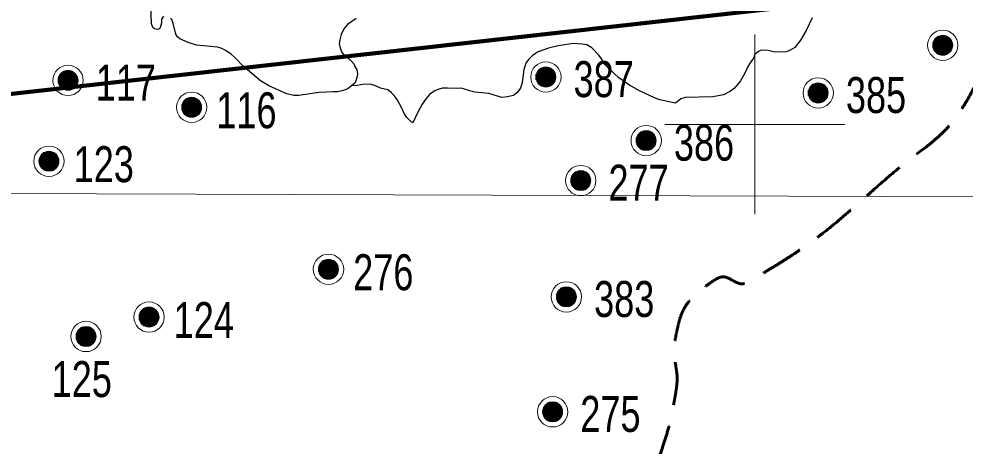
# Model space of a CAD drawing. Extents: x 553962 to 842807, y 8883888 to 9032388.
# Drawn here: x 741822 to 752338, y 8946421 to 8951173 of the extents above; entities that cross this region are included whole.
import ezdxf

# ---------------------------------------------------------------- set-up
doc = ezdxf.new("R2010")
doc.units = 0
doc.header["$LTSCALE"] = 160
doc.linetypes.add('MEDIUM_DASHED', pattern=[4.5, 3, -1.5])
for name, color, linetype, lineweight in [('1', 7, 'Continuous', 13), ('2', 7, 'Continuous', 13), ('20', 7, 'MEDIUM_DASHED', 60), ('21', 7, 'Continuous', 25), ('27', 7, 'Continuous', 90), ('32', 7, 'Continuous', 13), ('33', 7, 'Continuous', 13)]:
    doc.layers.add(name, color=color, linetype=linetype, lineweight=lineweight)

msp = doc.modelspace()

# ---------------------------------------------------------------- linework, layer by layer
at = {"layer": '1'}
for p, q in [((750000, 8949000), (750000, 8951000)), ((749000, 8950000), (751000, 8950000))]:
    msp.add_line(p, q, dxfattribs=at)
at = {"layer": '2'}
msp.add_line((565315.3, 8949866.8), (791497.7, 8949052.2), dxfattribs=at)
at = {"layer": '20'}
msp.add_open_spline([(748428.7, 8937057.8), (748568.6, 8937148.3), (748708.4, 8937238.8), (748848.3, 8937329.4), (749030.7, 8937447.4), (749270.9, 8937454.9), (749465.4, 8937539.2), (749644.3, 8937616.8), (749748.6, 8937866), (749946.7, 8937897.2), (750151.5, 8937929.4), (750357.8, 8937840), (750563.7, 8937835.5), (750653.6, 8937833.5), (750744.1, 8937817.7), (750834, 8937851.6), (750948, 8937894.7), (751009.1, 8938011), (751043.8, 8938123.2), (751073.8, 8938220), (751064.4, 8938323), (751043.8, 8938419.4), (750996.5, 8938641.1), (750911.9, 8938852.4), (750784.7, 8939049), (750625.7, 8939294.4), (750166, 8939169.6), (750031.8, 8939444), (749904.6, 8939704.2), (749874.5, 8939968.8), (749871.4, 8940234), (749868.3, 8940500.5), (749897, 8940771.6), (749982.5, 8941036.4), (750007.4, 8941113.5), (750119.1, 8941136.5), (750142.9, 8941209.2), (750187.9, 8941346.2), (750189.4, 8941516.7), (750142.9, 8941653.6), (750072.1, 8941862), (749901.7, 8942042.3), (749846.7, 8942262.3), (749811.1, 8942404.7), (749791.8, 8942550), (749772.7, 8942694.3), (749745.7, 8942897.4), (749833.2, 8943109.7), (749772.7, 8943311.5), (749672.2, 8943646.4), (749066.1, 8943445.2), (748822.4, 8943694.2), (748676.6, 8943843.1), (748534.4, 8944006.2), (748476.8, 8944200.3), (748436.1, 8944337.6), (748464.7, 8944500.4), (748513.9, 8944632.3), (748581.4, 8944813.6), (748809.8, 8944932.5), (748847.1, 8945126.1), (748894.1, 8945370.7), (748803.2, 8945634.3), (748847.1, 8945879.1), (748911.7, 8946239.9), (749046.9, 8946596.2), (749112.4, 8946956.9), (749156.8, 8947201.7), (749082.3, 8947460.6), (749137.1, 8947709.9), (749185.9, 8947932.1), (749331.9, 8948116.3), (749532, 8948253), (749660.7, 8948341), (749841.6, 8948192), (749963.9, 8948265.4), (750406.1, 8948530.4), (750825.5, 8948830.5), (751225.2, 8949186.3), (751689.9, 8949600), (752193, 8949945.3), (752484, 8950494.8), (752727.4, 8950954.4), (752832, 8951444.1), (752990, 8951926.7), (753136.7, 8952374.9), (753359.2, 8952845.2), (753347.9, 8953290.8), (753342, 8953522.6), (753008.5, 8953646.6), (752804.9, 8953784.5), (752471.5, 8954010.4), (751900.3, 8953804.2), (751669.5, 8954179.5), (751384.3, 8954643.3), (752099.3, 8955128.6), (752064.4, 8955611.4), (752024.1, 8956168.6), (751963.7, 8956738.7), (751718.9, 8957290.2)], degree=3, dxfattribs=at)
at = {"layer": '21'}
for points in [[(743428.2, 8951203.4), (743408.1, 8951169.4), (743406.6, 8951126.7), (743392.1, 8951078), (743379.9, 8951062.8), (743364.8, 8951055.6), (743329.4, 8951061.5), (743319.3, 8951071), (743304.7, 8951095.8), (743295.6, 8951122), (743288.9, 8951318.1)], [(745570.5, 8951177.6), (745475.6, 8951109.3), (745451, 8951086.2), (745435, 8951063.1), (745405.2, 8950998.6), (745387.4, 8950940.9), (745381.3, 8950901.3), (745392.1, 8950850.9), (745406.8, 8950807.8), (745421.6, 8950786.7), (745501.9, 8950717.6), (745549.8, 8950668.2), (745557.2, 8950643.6), (745577.6, 8950608.1), (745583.8, 8950560.8), (745581.8, 8950531.7), (745558.8, 8950463.7), (745476.4, 8950396.7), (745425, 8950376.6), (745398.1, 8950367.6), (745366.7, 8950360.9), (745313, 8950360.9), (745244, 8950357.1), (745154, 8950354), (744932.3, 8950319.4), (744878.5, 8950322.9), (744799.1, 8950341.5), (744605.3, 8950425.2), (744506.8, 8950483), (744313.3, 8950646.5), (744229.6, 8950737.5), (744182.7, 8950779.7), (744117.9, 8950823.4), (744077.7, 8950842.9), (744030.8, 8950858.7), (743797.2, 8950881.5), (743703.7, 8950911.4), (743611.1, 8950952.8), (743583.1, 8950975.6), (743564.7, 8951003.7), (743541.9, 8951111.5), (743520.7, 8951166.1), (743507, 8951183.2)], [(750638.2, 8951183.6), (750572.6, 8951045), (750509.5, 8950935), (750444.8, 8950855.3), (750395, 8950825.3), (750352, 8950806.8), (750301.3, 8950803.8), (750210.4, 8950807.4), (750148.2, 8950821.9), (750091, 8950824.7), (750065.3, 8950821.8), (750040.7, 8950809.2), (750002.6, 8950778.6), (749989.8, 8950743.1), (749940.4, 8950671.8), (749917, 8950629.2), (749893.7, 8950575.8), (749841.7, 8950483.1), (749773.8, 8950404.3), (749730.5, 8950368.5), (749651.5, 8950328), (749536, 8950306.5), (749226.3, 8950300.4), (749179.3, 8950285.4), (749120.6, 8950234.1)], [(749120.6, 8950234.1), (749082.8, 8950244.7), (748944.7, 8950271.7), (748885.6, 8950293.6), (748719.8, 8950372.3), (748606.6, 8950436), (748490.4, 8950517), (748378, 8950622.7), (748339.6, 8950664), (748298.7, 8950730.8), (748267.4, 8950771.7), (748189.7, 8950850.3), (748135.7, 8950885.3), (748082.8, 8950893.4), (747987.7, 8950898.8), (747814.2, 8950875.3), (747707.5, 8950848.8), (747593.3, 8950807), (747531.8, 8950766.1), (747489.1, 8950725.6), (747461.7, 8950686.7), (747435.1, 8950610.3), (747416.8, 8950467.2), (747397.4, 8950401), (747359.6, 8950356.2), (747328.7, 8950328.7), (747314.8, 8950321.3), (747253.4, 8950305.9), (747188.5, 8950300.2), (747045.1, 8950342.4), (746888.5, 8950357), (746844.8, 8950368.1), (746753.6, 8950400.2), (746735.2, 8950403), (746688, 8950400), (746585.9, 8950403.8), (746531.3, 8950401.9), (746487.8, 8950390.7), (746443.8, 8950372.7), (746386.2, 8950333.2), (746347.4, 8950288.7), (746303.3, 8950225.4), (746251.6, 8950126.7), (746199.7, 8950016.8)], [(746199.7, 8950016.8), (746179.5, 8950032.8), (746132.9, 8950077.2), (746103.6, 8950119.4), (746079.2, 8950179.1), (746026, 8950275.2), (745992.1, 8950320.7), (745962.8, 8950352), (745921.4, 8950384.3), (745840, 8950404.2), (745786.3, 8950428.3), (745727.3, 8950445.9), (745640.7, 8950444.1), (745562.8, 8950428.4), (745522.7, 8950430.8)]]:
    msp.add_lwpolyline(points, dxfattribs=at)
at = {"layer": '27'}
msp.add_lwpolyline([(737921.5, 8948812.5), (740981.3, 8950253.8), (750519.5, 8951321.2), (750521.5, 8957798.6)], dxfattribs=at)
at = {"layer": '32'}
for p, q in [((751980, 8950910), (751980, 8950850)), ((751990, 8950930), (751990, 8950830)), ((752000, 8950950), (752000, 8950810)), ((752010, 8950960), (752010, 8950800)), ((752020, 8950970), (752020, 8950790)), ((752030, 8950980), (752030, 8950780)), ((752040, 8950980), (752040, 8950780)), ((752050, 8950980), (752050, 8950780)), ((752060, 8950990), (752060, 8950770)), ((752070, 8950990), (752070, 8950770)), ((752080, 8950990), (752080, 8950770)), ((752090, 8950990), (752090, 8950770)), ((752100, 8950990), (752100, 8950770)), ((752110, 8950990), (752110, 8950770)), ((752120, 8950990), (752120, 8950770)), ((752130, 8950980), (752130, 8950780)), ((752140, 8950980), (752140, 8950780)), ((752150, 8950970), (752150, 8950790)), ((752160, 8950960), (752160, 8950800)), ((752170, 8950950), (752170, 8950810)), ((752180, 8950940), (752180, 8950820)), ((752190, 8950920), (752190, 8950840)), ((742298, 8950579), (742298, 8950399)), ((742308, 8950589), (742308, 8950389)), ((742318, 8950589), (742318, 8950389)), ((742328, 8950589), (742328, 8950389)), ((742338, 8950599), (742338, 8950379)), ((742348, 8950599), (742348, 8950379)), ((742358, 8950599), (742358, 8950379)), ((742368, 8950599), (742368, 8950379)), ((742378, 8950599), (742378, 8950379)), ((742388, 8950599), (742388, 8950379)), ((742398, 8950599), (742398, 8950379)), ((742408, 8950589), (742408, 8950389)), ((742418, 8950589), (742418, 8950389)), ((742428, 8950579), (742428, 8950399)), ((747579, 8950577), (747579, 8950477)), ((747589, 8950597), (747589, 8950457)), ((747599, 8950607), (747599, 8950447)), ((747609, 8950617), (747609, 8950437)), ((747619, 8950627), (747619, 8950427)), ((747629, 8950627), (747629, 8950427)), ((747639, 8950627), (747639, 8950427)), ((747649, 8950637), (747649, 8950417)), ((747659, 8950637), (747659, 8950417)), ((747669, 8950637), (747669, 8950417)), ((747679, 8950637), (747679, 8950417)), ((747689, 8950637), (747689, 8950417)), ((747699, 8950637), (747699, 8950417)), ((747709, 8950637), (747709, 8950417)), ((747719, 8950627), (747719, 8950427)), ((747729, 8950627), (747729, 8950427)), ((747739, 8950617), (747739, 8950437)), ((747749, 8950607), (747749, 8950447)), ((747759, 8950597), (747759, 8950457)), ((747769, 8950587), (747769, 8950467)), ((742258, 8950519), (742258, 8950459)), ((742268, 8950539), (742268, 8950439)), ((742278, 8950559), (742278, 8950419)), ((742288, 8950569), (742288, 8950409)), ((742438, 8950569), (742438, 8950409)), ((742448, 8950559), (742448, 8950419)), ((742458, 8950549), (742458, 8950429)), ((742468, 8950529), (742468, 8950449)), ((747569, 8950557), (747569, 8950497)), ((747779, 8950567), (747779, 8950487)), ((750596, 8950380), (750596, 8950320)), ((750606, 8950400), (750606, 8950300)), ((750616, 8950420), (750616, 8950280)), ((750626, 8950430), (750626, 8950270)), ((750636, 8950440), (750636, 8950260)), ((750646, 8950450), (750646, 8950250)), ((750656, 8950450), (750656, 8950250)), ((750666, 8950450), (750666, 8950250)), ((750676, 8950460), (750676, 8950240)), ((750686, 8950460), (750686, 8950240)), ((750696, 8950460), (750696, 8950240)), ((750706, 8950460), (750706, 8950240)), ((750716, 8950460), (750716, 8950240)), ((750726, 8950460), (750726, 8950240)), ((750736, 8950460), (750736, 8950240)), ((750746, 8950450), (750746, 8950250)), ((750756, 8950450), (750756, 8950250)), ((750766, 8950440), (750766, 8950260)), ((750776, 8950430), (750776, 8950270)), ((750786, 8950420), (750786, 8950280)), ((750796, 8950410), (750796, 8950290)), ((750806, 8950390), (750806, 8950310)), ((748684, 8949850), (748684, 8949790)), ((748694, 8949870), (748694, 8949770)), ((748704, 8949890), (748704, 8949750)), ((748714, 8949900), (748714, 8949740)), ((748724, 8949910), (748724, 8949730)), ((748734, 8949920), (748734, 8949720)), ((748744, 8949920), (748744, 8949720)), ((748754, 8949920), (748754, 8949720)), ((748764, 8949930), (748764, 8949710)), ((748774, 8949930), (748774, 8949710)), ((748784, 8949930), (748784, 8949710)), ((748794, 8949930), (748794, 8949710)), ((748804, 8949930), (748804, 8949710)), ((748814, 8949930), (748814, 8949710)), ((748824, 8949930), (748824, 8949710)), ((748834, 8949920), (748834, 8949720)), ((748844, 8949920), (748844, 8949720)), ((748854, 8949910), (748854, 8949730)), ((748864, 8949900), (748864, 8949740)), ((748874, 8949890), (748874, 8949750)), ((748884, 8949880), (748884, 8949760)), ((748894, 8949860), (748894, 8949780)), ((747967, 8949425), (747967, 8949325)), ((747977, 8949445), (747977, 8949305)), ((747987, 8949455), (747987, 8949295)), ((747997, 8949465), (747997, 8949285)), ((748007, 8949475), (748007, 8949275)), ((748017, 8949475), (748017, 8949275)), ((748027, 8949475), (748027, 8949275)), ((748037, 8949485), (748037, 8949265)), ((748047, 8949485), (748047, 8949265)), ((748057, 8949485), (748057, 8949265)), ((748067, 8949485), (748067, 8949265)), ((748077, 8949485), (748077, 8949265)), ((748087, 8949485), (748087, 8949265)), ((748097, 8949485), (748097, 8949265)), ((748107, 8949475), (748107, 8949275)), ((748117, 8949475), (748117, 8949275)), ((748127, 8949465), (748127, 8949285)), ((748137, 8949455), (748137, 8949295)), ((748147, 8949445), (748147, 8949305)), ((748157, 8949435), (748157, 8949315)), ((747957, 8949405), (747957, 8949345)), ((748167, 8949415), (748167, 8949335)), ((747827, 8948161), (747827, 8948001)), ((747837, 8948171), (747837, 8947991)), ((747847, 8948181), (747847, 8947981)), ((747857, 8948181), (747857, 8947981)), ((747867, 8948181), (747867, 8947981)), ((747877, 8948191), (747877, 8947971)), ((747887, 8948191), (747887, 8947971)), ((747897, 8948191), (747897, 8947971)), ((747907, 8948191), (747907, 8947971)), ((747917, 8948191), (747917, 8947971)), ((747927, 8948191), (747927, 8947971)), ((747937, 8948191), (747937, 8947971)), ((747947, 8948181), (747947, 8947981)), ((747957, 8948181), (747957, 8947981)), ((747967, 8948171), (747967, 8947991)), ((747977, 8948161), (747977, 8948001)), ((747797, 8948111), (747797, 8948051)), ((747807, 8948131), (747807, 8948031)), ((747817, 8948151), (747817, 8948011)), ((747987, 8948151), (747987, 8948011)), ((747997, 8948141), (747997, 8948021)), ((748007, 8948121), (748007, 8948041)), ((742508, 8947740), (742508, 8947540)), ((742518, 8947740), (742518, 8947540)), ((742528, 8947740), (742528, 8947540)), ((742538, 8947750), (742538, 8947530)), ((742548, 8947750), (742548, 8947530)), ((742558, 8947750), (742558, 8947530)), ((742568, 8947750), (742568, 8947530)), ((742578, 8947750), (742578, 8947530)), ((742588, 8947750), (742588, 8947530)), ((742598, 8947750), (742598, 8947530)), ((742608, 8947740), (742608, 8947540)), ((742618, 8947740), (742618, 8947540)), ((742458, 8947670), (742458, 8947610)), ((742468, 8947690), (742468, 8947590)), ((742478, 8947710), (742478, 8947570)), ((742488, 8947720), (742488, 8947560)), ((742498, 8947730), (742498, 8947550)), ((742628, 8947730), (742628, 8947550)), ((742638, 8947720), (742638, 8947560)), ((742648, 8947710), (742648, 8947570)), ((742658, 8947700), (742658, 8947580)), ((742668, 8947680), (742668, 8947600)), ((747694, 8946902), (747694, 8946702)), ((747704, 8946902), (747704, 8946702)), ((747714, 8946902), (747714, 8946702)), ((747724, 8946912), (747724, 8946692)), ((747734, 8946912), (747734, 8946692)), ((747744, 8946912), (747744, 8946692)), ((747754, 8946912), (747754, 8946692)), ((747764, 8946912), (747764, 8946692)), ((747774, 8946912), (747774, 8946692)), ((747784, 8946912), (747784, 8946692)), ((747794, 8946902), (747794, 8946702)), ((747804, 8946902), (747804, 8946702)), ((747644, 8946832), (747644, 8946772)), ((747654, 8946852), (747654, 8946752)), ((747664, 8946872), (747664, 8946732)), ((747674, 8946882), (747674, 8946722)), ((747684, 8946892), (747684, 8946712)), ((747814, 8946892), (747814, 8946712)), ((747824, 8946882), (747824, 8946722)), ((747834, 8946872), (747834, 8946732)), ((747844, 8946862), (747844, 8946742)), ((747854, 8946842), (747854, 8946762))]:
    msp.add_line(p, q, dxfattribs=at)
for centre, radius in [((752090, 8950880), 168.7), ((752090, 8950880), 111), ((747679, 8950527), 168.7), ((742368, 8950489), 168.7), ((742368, 8950489), 111), ((747679, 8950527), 111), ((750706, 8950350), 168.7), ((750706, 8950350), 111), ((748794, 8949820), 168.7), ((748794, 8949820), 111), ((748067, 8949375), 168.7), ((748067, 8949375), 111), ((747907, 8948081), 168.7), ((747907, 8948081), 111), ((742568, 8947640), 168.7), ((742568, 8947640), 111), ((747754, 8946802), 168.7), ((747754, 8946802), 111)]:
    msp.add_circle(centre, radius, dxfattribs=at)
at = {"layer": '33'}
for p, q in [((743662, 8950270), (743662, 8950110)), ((743672, 8950280), (743672, 8950100)), ((743682, 8950290), (743682, 8950090)), ((743692, 8950290), (743692, 8950090)), ((743702, 8950290), (743702, 8950090)), ((743712, 8950300), (743712, 8950080)), ((743722, 8950300), (743722, 8950080)), ((743732, 8950300), (743732, 8950080)), ((743742, 8950300), (743742, 8950080)), ((743752, 8950300), (743752, 8950080)), ((743762, 8950300), (743762, 8950080)), ((743772, 8950300), (743772, 8950080)), ((743782, 8950290), (743782, 8950090)), ((743792, 8950290), (743792, 8950090)), ((743802, 8950280), (743802, 8950100)), ((743812, 8950270), (743812, 8950110)), ((743632, 8950220), (743632, 8950160)), ((743642, 8950240), (743642, 8950140)), ((743652, 8950260), (743652, 8950120)), ((743822, 8950260), (743822, 8950120)), ((743832, 8950250), (743832, 8950130)), ((743842, 8950230), (743842, 8950150)), ((742056, 8949640), (742056, 8949540)), ((742066, 8949660), (742066, 8949520)), ((742076, 8949670), (742076, 8949510)), ((742086, 8949680), (742086, 8949500)), ((742096, 8949690), (742096, 8949490)), ((742106, 8949690), (742106, 8949490)), ((742116, 8949690), (742116, 8949490)), ((742126, 8949700), (742126, 8949480)), ((742136, 8949700), (742136, 8949480)), ((742146, 8949700), (742146, 8949480)), ((742156, 8949700), (742156, 8949480)), ((742166, 8949700), (742166, 8949480)), ((742176, 8949700), (742176, 8949480)), ((742186, 8949700), (742186, 8949480)), ((742196, 8949690), (742196, 8949490)), ((742206, 8949690), (742206, 8949490)), ((742216, 8949680), (742216, 8949500)), ((742226, 8949670), (742226, 8949510)), ((742236, 8949660), (742236, 8949520)), ((742246, 8949650), (742246, 8949530)), ((742046, 8949620), (742046, 8949560)), ((742256, 8949630), (742256, 8949550)), ((745193, 8948478), (745193, 8948298)), ((745203, 8948488), (745203, 8948288)), ((745213, 8948488), (745213, 8948288)), ((745223, 8948488), (745223, 8948288)), ((745233, 8948498), (745233, 8948278)), ((745243, 8948498), (745243, 8948278)), ((745253, 8948498), (745253, 8948278)), ((745263, 8948498), (745263, 8948278)), ((745273, 8948498), (745273, 8948278)), ((745283, 8948498), (745283, 8948278)), ((745293, 8948498), (745293, 8948278)), ((745303, 8948488), (745303, 8948288)), ((745313, 8948488), (745313, 8948288)), ((745323, 8948478), (745323, 8948298)), ((745153, 8948418), (745153, 8948358)), ((745163, 8948438), (745163, 8948338)), ((745173, 8948458), (745173, 8948318)), ((745183, 8948468), (745183, 8948308)), ((745333, 8948468), (745333, 8948308)), ((745343, 8948458), (745343, 8948318)), ((745353, 8948448), (745353, 8948328)), ((745363, 8948428), (745363, 8948348)), ((743208, 8947956), (743208, 8947756)), ((743218, 8947956), (743218, 8947756)), ((743228, 8947956), (743228, 8947756)), ((743238, 8947966), (743238, 8947746)), ((743248, 8947966), (743248, 8947746)), ((743258, 8947966), (743258, 8947746)), ((743268, 8947966), (743268, 8947746)), ((743278, 8947966), (743278, 8947746)), ((743288, 8947966), (743288, 8947746)), ((743298, 8947966), (743298, 8947746)), ((743308, 8947956), (743308, 8947756)), ((743318, 8947956), (743318, 8947756)), ((743158, 8947886), (743158, 8947826)), ((743168, 8947906), (743168, 8947806)), ((743178, 8947926), (743178, 8947786)), ((743188, 8947936), (743188, 8947776)), ((743198, 8947946), (743198, 8947766)), ((743328, 8947946), (743328, 8947766)), ((743338, 8947936), (743338, 8947776)), ((743348, 8947926), (743348, 8947786)), ((743358, 8947916), (743358, 8947796)), ((743368, 8947896), (743368, 8947816))]:
    msp.add_line(p, q, dxfattribs=at)
for centre, radius in [((743742, 8950190), 168.7), ((743742, 8950190), 111), ((742156, 8949590), 168.7), ((742156, 8949590), 111), ((745263, 8948388), 168.7), ((745263, 8948388), 111), ((743268, 8947856), 168.7), ((743268, 8947856), 111)]:
    msp.add_circle(centre, radius, dxfattribs=at)

# ---------------------------------------------------------------- texts
at = {"layer": '32', "width": 0.75}
for s, p in [('387', (747986.8, 8950303.3)), ('117', (742675.8, 8950265.3)), ('385', (751013.8, 8950126.3)), ('386', (749101.8, 8949596.3)), ('277', (748374.8, 8949151.3)), ('383', (748214.8, 8947857.3)), ('125', (742186, 8946966.2)), ('275', (748061.8, 8946578.3))]:
    msp.add_text(s, height=400, dxfattribs=at).set_placement(p)
at = {"layer": '33', "width": 0.75}
for s, p in [('116', (744016.2, 8949957.1)), ('123', (742430.2, 8949357.1)), ('276', (745537.2, 8948155.1)), ('124', (743542.2, 8947623.1))]:
    msp.add_text(s, height=400, dxfattribs=at).set_placement(p)

doc.saveas('drawing.dxf')
